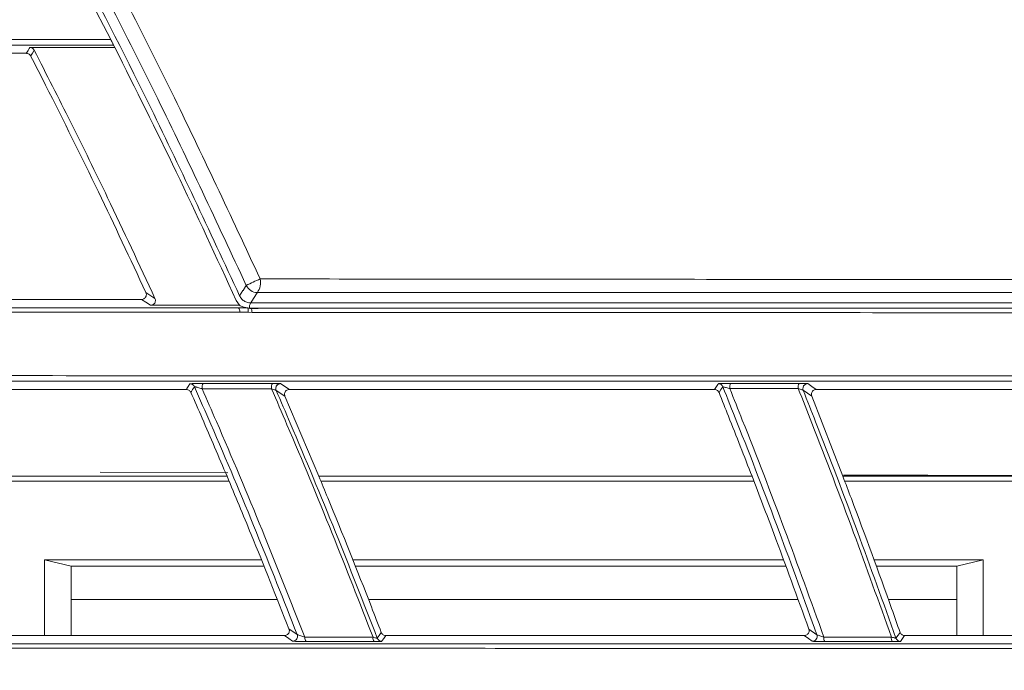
# Model space of a CAD drawing. Header units: millimetres. Extents: x 0 to 1118, y 0 to 864.
# Tile 414 of 512: x 579.82 to 589.93, y 442.96 to 449.65. Entities that reach past the tile are written whole.
import ezdxf

# ---------------------------------------------------------------- set-up
doc = ezdxf.new("R2010")
doc.units = ezdxf.units.MM
doc.styles.add('SLDTEXTSTYLE0', font='TXT', dxfattribs={"width": 0.605})
doc.dimstyles.new('SLDDIMSTYLE3', dxfattribs={"dimtxt": 3.175, "dimasz": 3.302, "dimexe": 0, "dimexo": 0.0625, "dimgap": 0.79375, "dimtad": 0, "dimtih": 1, "dimtoh": 1, "dimdec": 1, "dimlfac": 4, "dimrnd": 1e-09, "dimzin": 12, "dimdsep": 46, "dimtxsty": 'SLDTEXTSTYLE0', "dimsah": 1, "dimcen": 0.09, "dimadec": 0, "dimazin": 3, "dimtfac": 1, "dimtofl": 0, "dimtmove": 0, "dimatfit": 3, "dimfxl": 1, "dimfrac": 2, "dimtolj": 1, "dimtzin": 12, "dimarcsym": 0})

# ---------------------------------------------------------------- blocks, each defined once
blk = doc.blocks.new('_D_3')
at = {"color": 7, "linetype": 'Continuous', "lineweight": 0}
for p, q in [((465.577, 443.258), (465.577, 471.353)), ((606.87, 443.258), (606.87, 471.353)), ((465.577, 469.753), (530.766, 469.753)), ((606.87, 469.753), (541.68, 469.753))]:
    blk.add_line(p, q, dxfattribs=at)
for points in [[(465.577, 469.753), (468.879, 469.245), (468.879, 470.261)], [(606.87, 469.753), (603.568, 470.261), (603.568, 469.245)]]:
    blk.add_solid(points, dxfattribs=at)
at = {"color": 7, "linetype": 'Continuous', "lineweight": 0, "insert": (530.766, 471.409), "char_height": 3.175, "attachment_point": 1, "style": 'SLDTEXTSTYLE0'}
blk.add_mtext('565.2', dxfattribs=at)
blk = doc.blocks.new('_D_4')
at = {"color": 7, "linetype": 'Continuous', "lineweight": 0}
for p, q in [((462.003, 441.286), (462.003, 484.2)), ((610.443, 441.286), (610.443, 484.2)), ((462.003, 482.6), (530.766, 482.6)), ((610.443, 482.6), (541.68, 482.6))]:
    blk.add_line(p, q, dxfattribs=at)
for points in [[(462.003, 482.6), (465.305, 482.092), (465.305, 483.108)], [(610.443, 482.6), (607.141, 483.108), (607.141, 482.092)]]:
    blk.add_solid(points, dxfattribs=at)
at = {"color": 7, "linetype": 'Continuous', "lineweight": 0, "insert": (530.766, 484.256), "char_height": 3.175, "attachment_point": 1, "style": 'SLDTEXTSTYLE0'}
blk.add_mtext('593.8', dxfattribs=at)

msp = doc.modelspace()

# ---------------------------------------------------------------- linework, layer by layer
at = {"color": 7, "linetype": 'Continuous', "lineweight": 15}
for p, q in [((580.7565, 449.4463), (580.4189, 450.1001)), ((578.841, 449.447), (580.7565, 449.4463)), ((580.7852, 449.3899), (580.7979, 449.3648)), ((578.8295, 449.305), (579.8889, 449.305)), ((579.925, 449.3647), (580.7979, 449.3648)), ((581.0721, 446.7756), (578.7408, 446.7757)), ((582.0778, 446.7152), (582.0441, 446.7649)), ((582.1611, 446.6895), (582.1608, 446.6895)), ((582.1608, 446.6895), (582.1941, 446.6863)), ((582.08, 446.6453), (578.7533, 446.6464)), ((582.1684, 446.6453), (582.08, 446.6453)), ((578.7408, 445.8511), (581.5326, 445.851)), ((582.5911, 445.851), (586.9549, 445.8509)), ((588.0006, 445.8509), (592.3131, 445.8508)), ((582.5446, 445.7819), (582.8931, 444.9583)), ((587.9537, 445.783), (588.2734, 444.9583)), ((581.9568, 444.9949), (580.6481, 445.001)), ((587.3404, 444.9583), (582.8931, 444.9583)), ((581.9706, 444.9083), (577.4618, 444.9083)), ((587.3595, 444.9083), (582.9137, 444.9083)), ((592.6898, 444.9083), (588.2923, 444.9083)), ((582.3029, 444.0989), (580.0752, 444.0989)), ((580.0752, 444.0989), (580.0752, 443.3217)), ((580.3482, 444.0333), (580.0752, 444.0989)), ((580.3482, 444.0333), (582.3292, 444.0333)), ((580.3482, 443.3217), (580.3482, 444.0333)), ((587.6637, 444.0989), (583.2394, 444.0989)), ((583.2656, 444.0333), (587.6878, 444.0333)), ((589.715, 444.0989), (588.591, 444.0989)), ((588.615, 444.0333), (589.442, 444.0333)), ((589.442, 444.0333), (589.715, 444.0989)), ((589.442, 444.0333), (589.442, 443.3215)), ((589.715, 443.3215), (589.715, 444.0989)), ((580.3482, 443.6904), (582.4663, 443.6904)), ((583.4026, 443.6904), (587.8135, 443.6904)), ((588.7407, 443.6904), (589.442, 443.6904)), ((582.5403, 443.3216), (578.499, 443.3217)), ((587.8774, 443.3215), (583.5802, 443.3216)), ((593.1643, 443.3214), (588.9077, 443.3215))]:
    msp.add_line(p, q, dxfattribs=at)
at = {"color": 9, "linetype": 'Continuous', "lineweight": 0}
for p, q in [((581.2101, 446.7868), (581.1169, 446.8472)), ((582.2065, 446.6421), (582.1684, 446.6453)), ((582.5446, 445.7819), (582.4546, 445.8405)), ((587.9537, 445.783), (587.8662, 445.842)), ((582.6704, 443.3323), (582.5863, 443.3905)), ((588.0068, 443.3301), (587.9241, 443.3888))]:
    msp.add_line(p, q, dxfattribs=at)
at = {"color": 9, "linetype": 'Continuous', "lineweight": 0, "flags": 128}
for points in [[(579.8889, 449.305), (579.8939, 449.3132), (579.9068, 449.3346), (579.9198, 449.3561), (579.925, 449.3647)], [(579.9698, 449.3374), (579.9517, 449.3075), (579.9388, 449.286), (579.9337, 449.2776)], [(582.0791, 446.8143), (582.1123, 446.8662), (582.1141, 446.869), (582.1388, 446.9076), (582.147, 446.9204)], [(581.1653, 446.7153), (581.1179, 446.746), (581.0721, 446.7756)], [(582.2618, 446.8471), (582.2536, 446.8342), (582.2289, 446.7956), (582.2042, 446.7569), (582.1933, 446.7399)], [(582.1941, 446.6863), (582.1964, 446.6857), (582.1985, 446.6835), (582.2006, 446.6796), (582.2024, 446.6742), (582.2039, 446.6675), (582.2052, 446.6598), (582.206, 446.6512), (582.2065, 446.6421)], [(581.5326, 445.851), (581.5381, 445.8594), (581.5518, 445.8806), (581.5696, 445.9083)], [(581.6158, 445.8784), (581.5972, 445.8496), (581.5843, 445.8295), (581.5786, 445.8208)], [(582.5, 445.9103), (582.5439, 445.8817), (582.5911, 445.851)], [(586.9549, 445.8509), (586.9751, 445.8809), (586.9892, 445.902), (586.9939, 445.909)], [(587.0406, 445.8777), (587.021, 445.8485), (587.0015, 445.8193)], [(587.9123, 445.9104), (587.9549, 445.8817), (588.0006, 445.8509)], [(582.6234, 443.2643), (582.5832, 443.292), (582.5403, 443.3216)], [(582.6738, 443.3149), (582.6734, 443.3206), (582.6704, 443.3323)], [(583.4928, 443.2943), (583.5133, 443.3238), (583.5338, 443.3534)], [(583.5802, 443.3216), (583.559, 443.2911), (583.5445, 443.2701), (583.539, 443.2622)], [(587.9594, 443.2633), (587.9197, 443.2915), (587.8774, 443.3215)], [(588.8184, 443.2953), (588.8396, 443.325), (588.8607, 443.3546)], [(588.9077, 443.3215), (588.8859, 443.2908), (588.871, 443.2699), (588.8652, 443.2619)]]:
    msp.add_lwpolyline(points, dxfattribs=at)
at = {"color": 9, "linetype": 'Continuous', "lineweight": 0}
for centre, radius, start, end in [((584.5996, 441.7863), 5.6898, 113.94751, 115.53457), ((582.1054, 446.9514), 0.188, 326.3034, 10.72657), ((582.2609, 446.9721), 0.1251, 204.44051, 270.43447), ((582.0229, 446.654), 0.0578, 351.37975, 37.93987), ((582.254, 446.699), 0.0732, 146.04422, 189.82829), ((581.57, 445.8582), 0.05, 23.78307, 90.47371), ((581.7659, 445.871), 0.0725, 144.79779, 191.11257), ((582.4799, 445.8712), 0.0741, 145.80837, 190.81289), ((582.5005, 445.8603), 0.05, 90.63623, 203.29122), ((586.9942, 445.859), 0.05, 21.94605, 90.31794), ((587.2026, 445.8726), 0.0912, 153.60023, 188.42119), ((587.9097, 445.8728), 0.0953, 154.92865, 188.02032), ((587.9126, 445.8604), 0.0499, 166.53202, 201.54707), ((587.9596, 443.3134), 0.05, 269.74494, 19.48857), ((582.8057, 443.2957), 0.057, 171.07586, 219.08452), ((583.5072, 443.2957), 0.0586, 171.16511, 217.88734), ((588.1538, 443.2956), 0.0756, 172.41299, 208.79105), ((588.8506, 443.2956), 0.0798, 172.70476, 207.23076)]:
    msp.add_arc(centre, radius, start, end, dxfattribs=at)
at = {"color": 7, "linetype": 'Continuous', "lineweight": 15}
for centre, radius, start, end in [((587.9127, 445.8604), 0.05, 90.45486, 166.60921), ((582.6237, 443.3143), 0.0501, 269.61218, 0.68774), ((583.5395, 443.3122), 0.05, 201.01196, 269.44467), ((588.8656, 443.3119), 0.05, 199.44391, 269.59247)]:
    msp.add_arc(centre, radius, start, end, dxfattribs=at)
at = {"color": 9, "linetype": 'Continuous', "lineweight": 0}
for points, knots in [([(591.9561, 446.909), (591.7479, 447.4343), (591.3315, 448.4845), (590.6065, 450.1756), (590.0667, 451.3304), (589.7661, 451.9735)], [0, 0, 0, 0, 0.3071381, 0.6141117, 1, 1, 1, 1]), ([(579.8427, 451.8269), (580.0191, 451.5078), (580.5511, 450.5452), (581.3816, 448.9379), (581.991, 447.6288), (582.2901, 446.9863)], [0, 0, 0, 0, 0.201581, 0.6081964, 1, 1, 1, 1]), ([(591.693, 446.9774), (591.5591, 447.3153), (591.163, 448.3145), (590.4752, 449.9335), (589.8851, 451.1978), (589.5959, 451.8173)], [0, 0, 0, 0, 0.2066529, 0.6112125, 1, 1, 1, 1]), ([(589.6975, 451.8649), (589.987, 451.2444), (590.5779, 449.9781), (591.2664, 448.3565), (591.6631, 447.3558), (591.7972, 447.0174)], [0, 0, 0, 0, 0.3887887, 0.7933473, 1, 1, 1, 1]), ([(582.147, 446.9204), (581.8486, 447.5612), (581.2406, 448.867), (580.4121, 450.4702), (579.8814, 451.4304), (579.7055, 451.7487)], [0, 0, 0, 0, 0.39180487, 0.79841934, 1, 1, 1, 1]), ([(582.2901, 446.9863), (582.8318, 446.9859), (584.6782, 446.9842), (587.8055, 446.9813), (590.4151, 446.9787), (591.693, 446.9774)], [0, 0, 0, 0, 0.17482279, 0.5958946, 1, 1, 1, 1]), ([(591.8342, 446.6876), (590.5005, 446.6871), (588.2109, 446.6862), (584.9962, 446.6851), (583.1205, 446.6845), (582.182, 446.6842)], [0, 0, 0, 0, 0.4107689, 0.7051648, 1, 1, 1, 1]), ([(582.1933, 446.7399), (583.1313, 446.7399), (585.0058, 446.7398), (588.2183, 446.7398), (590.5061, 446.7397), (591.8388, 446.7397)], [0, 0, 0, 0, 0.2948614, 0.5892641, 1, 1, 1, 1]), ([(581.7066, 445.9128), (581.6995, 445.9128), (581.68, 445.9127), (581.6481, 445.9123), (581.6156, 445.9115), (581.5906, 445.9105), (581.5735, 445.9094), (581.5709, 445.9087), (581.5696, 445.9083)], [0, 0, 0, 0, 0.1151785, 0.313342, 0.4971358, 0.6680159, 0.8339447, 1, 1, 1, 1]), ([(581.6947, 445.857), (581.6906, 445.8583), (581.6793, 445.8618), (581.6612, 445.8672), (581.6425, 445.8725), (581.628, 445.8764), (581.621, 445.8779), (581.6169, 445.8786), (581.6163, 445.8785), (581.6158, 445.8784)], [0, 0, 0, 0, 0.12389948, 0.33655523, 0.52797816, 0.69691788, 0.85133269, 0.87152928, 1, 1, 1, 1]), ([(582.6704, 443.3323), (582.532, 443.6827), (582.2458, 444.4075), (581.8889, 445.2541), (581.6717, 445.7507), (581.6158, 445.8784)], [0, 0, 0, 0, 0.4100537, 0.848228, 1, 1, 1, 1]), ([(582.4071, 445.8573), (582.2762, 445.8572), (582.0386, 445.8571), (581.8013, 445.8571), (581.6947, 445.857)], [0, 0, 0, 0, 0.5508415, 1, 1, 1, 1]), ([(581.6947, 445.857), (581.7437, 445.7449), (581.9539, 445.2635), (582.3116, 444.4151), (582.6044, 443.6724), (582.7493, 443.3045)], [0, 0, 0, 0, 0.1328823, 0.5705645, 1, 1, 1, 1]), ([(581.7066, 445.9128), (581.8131, 445.9128), (582.0503, 445.9128), (582.2878, 445.9128), (582.4186, 445.9128)], [0, 0, 0, 0, 0.4491607, 1, 1, 1, 1]), ([(583.4493, 443.3047), (583.3105, 443.6609), (583.0256, 444.3928), (582.6727, 445.2415), (582.4601, 445.7344), (582.4071, 445.8573)], [0, 0, 0, 0, 0.4159726, 0.8544329, 1, 1, 1, 1]), ([(582.4546, 445.8405), (582.4541, 445.8408), (582.4527, 445.8417), (582.4437, 445.8452), (582.4276, 445.8508), (582.4141, 445.8551), (582.4071, 445.8573)], [0, 0, 0, 0, 0.1384718, 0.3972614, 0.6914451, 1, 1, 1, 1]), ([(582.5, 445.9103), (582.4992, 445.9105), (582.497, 445.9111), (582.4824, 445.912), (582.4548, 445.9127), (582.4307, 445.9128), (582.4186, 445.9128)], [0, 0, 0, 0, 0.1515712, 0.4231707, 0.7118938, 1, 1, 1, 1]), ([(582.4546, 445.8405), (582.503, 445.7279), (582.7111, 445.2451), (583.0631, 444.3986), (583.351, 443.6586), (583.4928, 443.2943)], [0, 0, 0, 0, 0.1336911, 0.5735916, 1, 1, 1, 1]), ([(587.1209, 445.9132), (587.117, 445.9132), (587.1009, 445.9131), (587.0727, 445.9129), (587.0402, 445.9122), (587.015, 445.9113), (586.9979, 445.9102), (586.9953, 445.9094), (586.9939, 445.909)], [0, 0, 0, 0, 0.0655514, 0.2717044, 0.4648681, 0.6462932, 0.8230583, 1, 1, 1, 1]), ([(587.1123, 445.8592), (587.1101, 445.8599), (587.101, 445.8626), (587.0852, 445.8672), (587.067, 445.8722), (587.0526, 445.8758), (587.0458, 445.8773), (587.0417, 445.8779), (587.0411, 445.8778), (587.0406, 445.8777)], [0, 0, 0, 0, 0.0703626, 0.2909604, 0.4922043, 0.672402, 0.8388834, 0.8587881, 1, 1, 1, 1]), ([(588.0068, 443.3301), (587.8786, 443.684), (587.6138, 444.4154), (587.2866, 445.2628), (587.0891, 445.7566), (587.0406, 445.8777)], [0, 0, 0, 0, 0.414479, 0.8563867, 1, 1, 1, 1]), ([(587.8153, 445.8595), (587.6881, 445.8595), (587.4536, 445.8594), (587.2194, 445.8593), (587.1123, 445.8592)], [0, 0, 0, 0, 0.5426879, 1, 1, 1, 1]), ([(587.1123, 445.8592), (587.1553, 445.7517), (587.3473, 445.2711), (587.6753, 444.422), (587.9453, 443.6749), (588.0788, 443.3056)], [0, 0, 0, 0, 0.1272294, 0.5686007, 1, 1, 1, 1]), ([(587.1209, 445.9132), (587.2279, 445.9132), (587.4619, 445.9132), (587.6962, 445.9132), (587.8233, 445.9132)], [0, 0, 0, 0, 0.4573203, 1, 1, 1, 1]), ([(588.7714, 443.3057), (588.6434, 443.6637), (588.3804, 444.3996), (588.0564, 445.249), (587.8622, 445.7409), (587.8153, 445.8595)], [0, 0, 0, 0, 0.4182306, 0.8596798, 1, 1, 1, 1]), ([(587.8662, 445.842), (587.8654, 445.8425), (587.8635, 445.8437), (587.8525, 445.8477), (587.8358, 445.8533), (587.8222, 445.8574), (587.8153, 445.8595)], [0, 0, 0, 0, 0.1860114, 0.4353404, 0.7124077, 1, 1, 1, 1]), ([(587.9123, 445.9104), (587.911, 445.9108), (587.908, 445.9115), (587.8895, 445.9124), (587.8601, 445.9131), (587.8356, 445.9132), (587.8233, 445.9132)], [0, 0, 0, 0, 0.2015308, 0.4596153, 0.7300263, 1, 1, 1, 1]), ([(587.8662, 445.842), (587.9088, 445.7341), (588.0988, 445.2526), (588.4218, 444.4057), (588.6876, 443.6614), (588.8184, 443.2953)], [0, 0, 0, 0, 0.1280574, 0.5710532, 1, 1, 1, 1]), ([(582.7493, 443.3045), (582.7421, 443.3067), (582.7275, 443.3112), (582.706, 443.3182), (582.6877, 443.3247), (582.6756, 443.3294), (582.6713, 443.3315), (582.6705, 443.3322), (582.6704, 443.3323), (582.6704, 443.3323)], [0, 0, 0, 0, 0.214473, 0.4293949, 0.6383291, 0.8268994, 0.9625845, 0.9921877, 1, 1, 1, 1]), ([(588.0788, 443.3056), (588.0718, 443.3076), (588.0576, 443.3117), (588.0373, 443.3181), (588.0207, 443.3238), (588.0097, 443.3281), (588.0077, 443.3295), (588.0068, 443.3301)], [0, 0, 0, 0, 0.2214465, 0.4421138, 0.6548759, 0.8480778, 1, 1, 1, 1]), ([(582.6234, 443.2643), (582.6234, 443.2643), (582.6241, 443.2638), (582.6304, 443.2629), (582.6522, 443.2617), (582.6845, 443.2606), (582.7229, 443.2599), (582.7486, 443.2598), (582.7614, 443.2597)], [0, 0, 0, 0, 0.0087708, 0.1902046, 0.3860248, 0.5910119, 0.795471, 1, 1, 1, 1]), ([(582.7493, 443.3045), (582.8665, 443.3046), (583.0996, 443.3046), (583.3331, 443.3046), (583.4493, 443.3047)], [0, 0, 0, 0, 0.502531, 1, 1, 1, 1]), ([(583.4609, 443.2597), (583.3448, 443.2597), (583.1115, 443.2597), (582.8785, 443.2597), (582.7614, 443.2597)], [0, 0, 0, 0, 0.4974725, 1, 1, 1, 1]), ([(583.4928, 443.2943), (583.4923, 443.2941), (583.4917, 443.294), (583.4878, 443.2945), (583.481, 443.2959), (583.4669, 443.2996), (583.4554, 443.3029), (583.4493, 443.3047)], [0, 0, 0, 0, 0.1991962, 0.2286005, 0.4636786, 0.7172573, 1, 1, 1, 1]), ([(583.4609, 443.2597), (583.4718, 443.2597), (583.493, 443.2598), (583.5179, 443.2603), (583.535, 443.2611), (583.5377, 443.2619), (583.539, 443.2622)], [0, 0, 0, 0, 0.2642185, 0.5131211, 0.7564209, 1, 1, 1, 1]), ([(587.9594, 443.2633), (587.9608, 443.263), (587.9639, 443.2622), (587.983, 443.261), (588.0126, 443.26), (588.0494, 443.2593), (588.0748, 443.2592), (588.0875, 443.2592)], [0, 0, 0, 0, 0.1654781, 0.366776, 0.5771651, 0.7885842, 1, 1, 1, 1]), ([(588.0788, 443.3056), (588.1961, 443.3056), (588.4268, 443.3057), (588.6578, 443.3057), (588.7714, 443.3057)], [0, 0, 0, 0, 0.508193, 1, 1, 1, 1]), ([(588.8184, 443.2953), (588.8177, 443.2951), (588.8163, 443.2948), (588.8067, 443.2966), (588.7928, 443.2999), (588.7802, 443.3033), (588.7728, 443.3054), (588.7714, 443.3057)], [0, 0, 0, 0, 0.2179638, 0.4416351, 0.6801941, 0.9424882, 1, 1, 1, 1]), ([(588.7796, 443.2591), (588.782, 443.2591), (588.7956, 443.2591), (588.8189, 443.2593), (588.844, 443.2599), (588.8612, 443.2608), (588.8639, 443.2615), (588.8652, 443.2619)], [0, 0, 0, 0, 0.0533445, 0.301495, 0.5372163, 0.7685348, 1, 1, 1, 1])]:
    msp.add_open_spline(points, degree=3, knots=knots, dxfattribs=at)
at = {"color": 7, "linetype": 'Continuous', "lineweight": 15}
for points, knots in [([(579.5243, 451.8555), (579.8026, 451.3521), (580.3591, 450.3456), (581.2178, 448.6677), (581.7696, 447.4803), (582.0791, 446.8143)], [0, 0, 0, 0, 0.3052638, 0.610306, 1, 1, 1, 1]), ([(580.7852, 449.3899), (580.108, 449.3899), (579.4308, 449.3899), (578.8287, 449.3899), (578.8287, 449.3899)], [0, 0, 0, 0, 0.9999918, 1, 1, 1, 1]), ([(580.7565, 449.4463), (580.7597, 449.44), (580.7662, 449.4272), (580.775, 449.4099), (580.7818, 449.3966), (580.7848, 449.3907), (580.7851, 449.3901), (580.7852, 449.3899)], [0, 0, 0, 0, 0.2305433, 0.4606125, 0.7014954, 0.9306136, 1, 1, 1, 1]), ([(579.9337, 449.2776), (579.9307, 449.2823), (579.9247, 449.2916), (579.9107, 449.3009), (579.8982, 449.3047), (579.8909, 449.3049), (579.8889, 449.305)], [0, 0, 0, 0, 0.295554, 0.5909392, 0.8908546, 1, 1, 1, 1]), ([(579.925, 449.3647), (579.9306, 449.3642), (579.9419, 449.3631), (579.9569, 449.3544), (579.9657, 449.3448), (579.9691, 449.3386), (579.9698, 449.3374)], [0, 0, 0, 0, 0.3099791, 0.6202189, 0.9235886, 1, 1, 1, 1]), ([(579.9337, 449.2776), (579.985, 449.1772), (580.2218, 448.7142), (580.622, 447.9067), (580.9556, 447.1925), (581.1169, 446.8472)], [0, 0, 0, 0, 0.1251516, 0.5771528, 1, 1, 1, 1]), ([(581.2101, 446.7868), (581.0493, 447.1323), (580.7674, 447.7383), (580.3516, 448.5875), (580.0955, 449.0905), (579.9698, 449.3374)], [0, 0, 0, 0, 0.4030538, 0.7069295, 1, 1, 1, 1]), ([(582.0441, 446.7649), (581.8413, 447.2068), (581.4405, 448.0805), (581.0104, 448.9401), (580.7979, 449.3648)], [0, 0, 0, 0, 0.5058835, 1, 1, 1, 1]), ([(581.0721, 446.7756), (581.0778, 446.7762), (581.0892, 446.7774), (581.1042, 446.7864), (581.1155, 446.7997), (581.1216, 446.8163), (581.1221, 446.833), (581.1185, 446.8429), (581.1169, 446.8472)], [0, 0, 0, 0, 0.17220818, 0.34433398, 0.51904699, 0.69371573, 0.86480053, 1, 1, 1, 1]), ([(581.2101, 446.7868), (581.2119, 446.7815), (581.2156, 446.771), (581.2142, 446.754), (581.2079, 446.7383), (581.1966, 446.7254), (581.1817, 446.7169), (581.1706, 446.7158), (581.1653, 446.7153)], [0, 0, 0, 0, 0.1630693, 0.3259928, 0.4923155, 0.6636133, 0.838184, 1, 1, 1, 1]), ([(582.0791, 446.8143), (582.086, 446.8022), (582.0998, 446.778), (582.1338, 446.7529), (582.1663, 446.7413), (582.1866, 446.7402), (582.1933, 446.7399)], [0, 0, 0, 0, 0.2817467, 0.5650269, 0.8545085, 1, 1, 1, 1]), ([(591.6813, 446.847), (590.4008, 446.847), (587.7864, 446.8469), (584.6537, 446.847), (582.8043, 446.847), (582.2618, 446.8471)], [0, 0, 0, 0, 0.4041877, 0.8252209, 1, 1, 1, 1]), ([(578.7399, 446.6895), (578.7399, 446.6895), (579.8894, 446.6895), (580.9789, 446.6895), (582.0685, 446.6895)], [0, 0, 0, 0, 0.0000043, 1, 1, 1, 1]), ([(582.0778, 446.7152), (581.7993, 446.7152), (581.4949, 446.7153), (581.1911, 446.7153), (581.1653, 446.7153)], [0, 0, 0, 0, 0.9149318, 1, 1, 1, 1]), ([(582.0685, 446.6895), (582.0876, 446.6895), (582.1184, 446.6895), (582.1493, 446.6895), (582.1611, 446.6895)], [0, 0, 0, 0, 0.6185481, 1, 1, 1, 1]), ([(582.1608, 446.6895), (582.1584, 446.6898), (582.1359, 446.6923), (582.1039, 446.7009), (582.0888, 446.7092), (582.0778, 446.7152)], [0, 0, 0, 0, 0.0294685, 0.2876198, 1, 1, 1, 1]), ([(582.1611, 446.6895), (582.1623, 446.6887), (582.1648, 446.6872), (582.1673, 446.6781), (582.1688, 446.6646), (582.1688, 446.6526), (582.1685, 446.6458), (582.1684, 446.6453)], [0, 0, 0, 0, 0.2368265, 0.473635, 0.7109958, 0.9753386, 1, 1, 1, 1]), ([(582.1941, 446.6863), (582.7395, 446.6863), (584.6011, 446.6863), (587.8092, 446.6862), (590.4982, 446.6862), (591.8429, 446.6862)], [0, 0, 0, 0, 0.171605, 0.5857672, 1, 1, 1, 1]), ([(591.8479, 446.6384), (590.5044, 446.6389), (587.8175, 446.64), (584.6118, 446.6412), (582.7515, 446.6419), (582.2065, 446.6421)], [0, 0, 0, 0, 0.41419728, 0.82837634, 1, 1, 1, 1]), ([(578.7535, 445.9927), (580.2518, 445.9923), (583.2483, 445.9913), (587.0642, 445.9901), (590.1406, 445.989), (592.4234, 445.9881), (594.6772, 445.9874), (596.1584, 445.9862), (596.8989, 445.9862), (596.8989, 445.9862)], [0, 0, 0, 0, 0.253025, 0.5060557, 0.6326061, 0.75915, 0.8795797, 0.9999988, 1, 1, 1, 1]), ([(596.8989, 445.9363), (596.1584, 445.9362), (594.6758, 445.9362), (592.4206, 445.9362), (590.1343, 445.9361), (587.0596, 445.9361), (583.2099, 445.936), (580.2967, 445.9359), (578.74, 445.9359), (578.7399, 445.9359)], [0, 0, 0, 0, 0.1203217, 0.2409096, 0.367365, 0.4940137, 0.747021, 0.9999992, 1, 1, 1, 1]), ([(581.5786, 445.8208), (581.5759, 445.8257), (581.5705, 445.8353), (581.5571, 445.8455), (581.5439, 445.8504), (581.5356, 445.8508), (581.5326, 445.851)], [0, 0, 0, 0, 0.2802082, 0.5602458, 0.8446501, 1, 1, 1, 1]), ([(582.4507, 445.8579), (582.4511, 445.8642), (582.4517, 445.8756), (582.4593, 445.8894), (582.4681, 445.8987), (582.4766, 445.9043), (582.4837, 445.9072), (582.4865, 445.9079), (582.4876, 445.9082)], [0, 0, 0, 0, 0.267684, 0.4830202, 0.661202, 0.8109629, 0.9281308, 1, 1, 1, 1]), ([(582.5911, 445.851), (582.5852, 445.8504), (582.5732, 445.8492), (582.5576, 445.8398), (582.5461, 445.8261), (582.5403, 445.8095), (582.5403, 445.7941), (582.5434, 445.7853), (582.5446, 445.7819)], [0, 0, 0, 0, 0.1832218, 0.3664565, 0.5483129, 0.7236633, 0.8907226, 1, 1, 1, 1]), ([(587.0015, 445.8193), (586.9989, 445.8243), (586.9937, 445.8342), (586.9804, 445.8449), (586.9668, 445.8502), (586.9581, 445.8507), (586.9549, 445.8509)], [0, 0, 0, 0, 0.2782731, 0.5564732, 0.836795, 1, 1, 1, 1]), ([(588.0006, 445.8509), (587.9948, 445.8503), (587.9831, 445.8491), (587.9678, 445.8401), (587.9563, 445.8269), (587.9502, 445.8108), (587.9497, 445.7954), (587.9526, 445.7865), (587.9537, 445.783)], [0, 0, 0, 0, 0.1801186, 0.3603807, 0.5394155, 0.7148096, 0.885874, 1, 1, 1, 1]), ([(581.5786, 445.8208), (581.6174, 445.7323), (581.7429, 445.4456), (581.8653, 445.1575), (581.9499, 444.9583)], [0, 0, 0, 0, 0.3086026, 1, 1, 1, 1]), ([(587.0015, 445.8193), (587.0341, 445.7379), (587.1487, 445.4516), (587.2605, 445.1641), (587.3404, 444.9583)], [0, 0, 0, 0, 0.2842867, 1, 1, 1, 1]), ([(581.9499, 444.9583), (581.0799, 444.9583), (579.5679, 444.9583), (578.0738, 444.9583), (577.4393, 444.9583)], [0, 0, 0, 0, 0.57532, 1, 1, 1, 1]), ([(582.5863, 443.3905), (582.4582, 443.7147), (582.2508, 444.2393), (582.033, 444.7596), (581.9499, 444.9583)], [0, 0, 0, 0, 0.6181599, 1, 1, 1, 1]), ([(582.8931, 444.9583), (582.9234, 444.8849), (583.1076, 444.4396), (583.3214, 443.9046), (583.5, 443.4412), (583.5338, 443.3534)], [0, 0, 0, 0, 0.1378278, 0.8366857, 1, 1, 1, 1]), ([(587.9241, 443.3888), (587.8052, 443.7169), (587.6151, 444.2417), (587.4153, 444.7629), (587.3404, 444.9583)], [0, 0, 0, 0, 0.6251389, 1, 1, 1, 1]), ([(588.2734, 444.9583), (588.3024, 444.8819), (588.4735, 444.4305), (588.6693, 443.8959), (588.8319, 443.4363), (588.8607, 443.3546)], [0, 0, 0, 0, 0.1436246, 0.8478739, 1, 1, 1, 1]), ([(592.6722, 444.9583), (591.936, 444.9583), (591.0773, 444.9583), (589.9778, 444.9583), (589.2461, 444.9583), (588.6381, 444.9583), (588.2734, 444.9583)], [0, 0, 0, 0, 0.5002433, 0.5835591, 0.7501432, 1, 1, 1, 1]), ([(592.6743, 444.9608), (592.0497, 444.9617), (590.5762, 444.9639), (589.1184, 444.9683), (588.2784, 444.9708)], [0, 0, 0, 0, 0.4238194, 1, 1, 1, 1]), ([(582.5403, 443.3216), (582.546, 443.3222), (582.5574, 443.3234), (582.5724, 443.3324), (582.5838, 443.3458), (582.5899, 443.3624), (582.5903, 443.378), (582.5874, 443.387), (582.5863, 443.3905)], [0, 0, 0, 0, 0.1781558, 0.3562232, 0.53635, 0.7155828, 0.8906273, 1, 1, 1, 1]), ([(583.5338, 443.3534), (583.5362, 443.3485), (583.541, 443.3388), (583.5537, 443.3282), (583.5673, 443.3225), (583.5764, 443.3219), (583.5802, 443.3216)], [0, 0, 0, 0, 0.2675538, 0.5349679, 0.8062372, 1, 1, 1, 1]), ([(587.8774, 443.3215), (587.883, 443.3221), (587.8943, 443.3232), (587.9093, 443.332), (587.9206, 443.345), (587.9269, 443.3612), (587.9276, 443.3765), (587.9251, 443.3854), (587.9241, 443.3888)], [0, 0, 0, 0, 0.1778257, 0.3555652, 0.5345413, 0.7134884, 0.8907685, 1, 1, 1, 1]), ([(588.8607, 443.3546), (588.8631, 443.3496), (588.8677, 443.3396), (588.8804, 443.3286), (588.8943, 443.3224), (588.9037, 443.3218), (588.9077, 443.3215)], [0, 0, 0, 0, 0.2674376, 0.5347836, 0.8039951, 1, 1, 1, 1]), ([(578.4981, 443.2355), (578.4981, 443.2355), (580.1261, 443.2355), (583.1391, 443.2356), (587.1758, 443.2356), (590.4245, 443.2356), (592.7559, 443.2356), (594.9364, 443.2356), (596.6214, 443.2356), (597.6314, 443.2357), (597.9652, 443.2357)], [0, 0, 0, 0, 0.00000075, 0.24612518, 0.49220855, 0.61864856, 0.74508148, 0.84730725, 0.94952687, 1, 1, 1, 1]), ([(588.7796, 443.2591), (588.6661, 443.2591), (588.4352, 443.2591), (588.2047, 443.2592), (588.0875, 443.2592)], [0, 0, 0, 0, 0.4918021, 1, 1, 1, 1]), ([(597.9652, 443.1857), (597.6318, 443.1858), (596.2914, 443.1864), (593.9452, 443.1873), (590.9417, 443.1883), (587.9977, 443.1892), (584.946, 443.1901), (581.7896, 443.1911), (579.605, 443.1917), (578.5127, 443.192)], [0, 0, 0, 0, 0.05045358, 0.20278944, 0.35527761, 0.50768914, 0.6541583, 0.82707496, 1, 1, 1, 1])]:
    msp.add_open_spline(points, degree=3, knots=knots, dxfattribs=at)

# ---------------------------------------------------------------- dimensions: what is measured, and where the dimension line sits
at = {"color": 7, "linetype": 'Continuous', "lineweight": 0}
for base, p1, p2, picture, middle in [((462.0032, 482.5997), (610.4432, 439.6861), (462.0032, 439.6861), '_D_4', (536.2232, 482.5997)), ((606.8697, 469.7527), (465.5768, 441.6583), (606.8697, 441.6583), '_D_3', (536.2232, 469.7527))]:
    dim = msp.add_linear_dim(base=base, p1=p1, p2=p2, dimstyle='SLDDIMSTYLE3', dxfattribs=at)
    dim.commit()
    dim.dimension.update_dxf_attribs({"geometry": picture, "text_midpoint": middle, "dimtype": 160})

doc.saveas('drawing.dxf')
